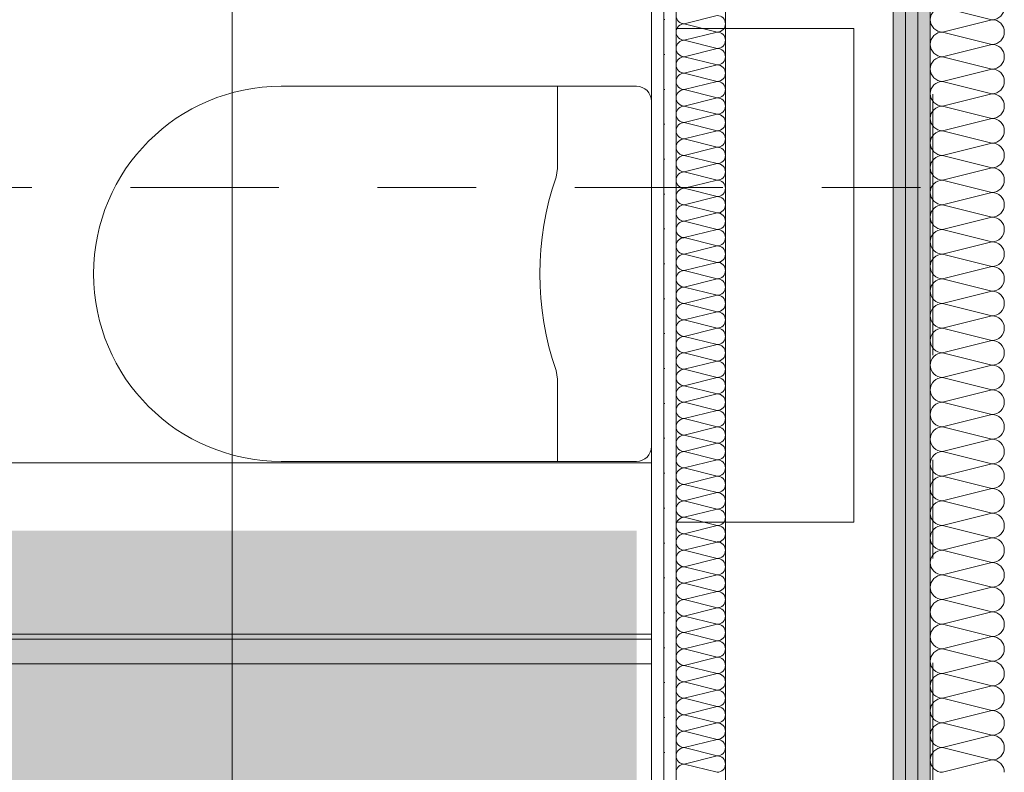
# Model space of a CAD drawing. Header units: metres. Extents: x -3.6 to 84.5, y -11 to 16.8.
# Tile 458 of 656: x 46.4 to 47.4, y 4 to 4.7. Entities that reach past the tile are written whole.
import ezdxf

# ---------------------------------------------------------------- set-up
doc = ezdxf.new("R2010")
doc.units = ezdxf.units.M
doc.header["$MEASUREMENT"] = 0
for name, pattern in [('DASHED', [0.015, 0.007, -0.008]), ('Schnittlinie', [0.3, 0.15, -0.075, 0, -0.075]), ('Strichlinie doppelt', [0.546806, 0.264583, -0.105833, 0.070556, -0.105833])]:
    doc.linetypes.add(name, pattern=pattern)
for name, color, linetype in [('152 - Bemaßung_ Beschriftung.Ausbau', 7, 'Continuous'), ('203 - Marker.Schnitt - Ausbaudetail SA', 7, 'Continuous'), ('451 - Universal.Achsen Raster', 7, 'Continuous'), ('605 - Struktur.Wand Innen', 7, 'Continuous'), ('606 - Struktur.Wand Innen Ausbau', 7, 'Continuous'), ('612 - Struktur.Stahlbau', 7, 'Continuous'), ('802 - HKLSE.Sanitär', 7, 'Continuous'), ('Neubau_650 - Abdeckung.Fußboden Aufbau', 7, 'Continuous'), ('Neubau_702 - Einrichtung.Möbel Sanitär', 7, 'Continuous')]:
    doc.layers.add(name, color=color, linetype=linetype)
doc.styles.add('ERSTELLTER_STIL_2', font='txt')
doc.dimstyles.new('ERSTELLTER_STIL__1', dxfattribs={"dimtxt": 0.1, "dimasz": 0.0532, "dimexe": 0.18, "dimexo": 0.0625, "dimgap": 0, "dimtad": 1, "dimzin": 0, "dimdsep": 46, "dimtxsty": 'ERSTELLTER_STIL_2', "dimblk": 'ARROWHEAD_2', "dimblk1": 'ARROWHEAD_2', "dimblk2": 'ARROWHEAD_2', "dimcen": 0.09, "dimse1": 1, "dimse2": 1, "dimclrd": 7, "dimclre": 7, "dimclrt": 7, "dimazin": 0, "dimtfac": 1, "dimtdec": 4, "dimtmove": 0, "dimatfit": 3, "dimfxl": 1, "dimtolj": 1, "dimtzin": 0, "dimarcsym": 0})
doc.dimstyles.new('ERSTELLTER_STIL__3', dxfattribs={"dimtxt": 0.1, "dimasz": 0.0532, "dimexe": 0.18, "dimexo": 0.0625, "dimgap": 0, "dimtad": 1, "dimtih": 1, "dimtoh": 1, "dimzin": 0, "dimdsep": 46, "dimtxsty": 'ERSTELLTER_STIL_2', "dimblk": 'ARROWHEAD_2', "dimblk1": 'ARROWHEAD_2', "dimblk2": 'ARROWHEAD_2', "dimcen": 0.09, "dimse1": 1, "dimse2": 1, "dimclrd": 7, "dimclre": 7, "dimclrt": 7, "dimazin": 0, "dimtfac": 1, "dimtdec": 4, "dimtmove": 0, "dimatfit": 3, "dimfxl": 1, "dimtolj": 1, "dimtzin": 0, "dimarcsym": 0})
pattern_1 = [(45, (0, 0), (-0.01767767, 0.01767767), [0, -0.025])]

# ---------------------------------------------------------------- blocks, each defined once
blk = doc.blocks.new('*X124')
at = {"layer": '605 - Struktur.Wand Innen', "color": 7, "linetype": 'Continuous', "lineweight": 5}
for p, q in [((47.33999, 4.75), (47.38999, 4.7375)), ((47.33999, 4.725), (47.38999, 4.7375)), ((47.33999, 4.725), (47.38999, 4.7125)), ((47.33999, 4.7), (47.38999, 4.7125)), ((47.33999, 4.7), (47.38999, 4.6875)), ((47.33999, 4.675), (47.38999, 4.6875)), ((47.33999, 4.675), (47.38999, 4.6625)), ((47.33999, 4.65), (47.38999, 4.6625)), ((47.33999, 4.65), (47.38999, 4.6375)), ((47.33999, 4.625), (47.38999, 4.6375)), ((47.33999, 4.625), (47.38999, 4.6125)), ((47.33999, 4.6), (47.38999, 4.6125)), ((47.33999, 4.6), (47.38999, 4.5875)), ((47.33999, 4.575), (47.38999, 4.5875)), ((47.33999, 4.575), (47.38999, 4.5625)), ((47.33999, 4.55), (47.38999, 4.5625)), ((47.33999, 4.55), (47.38999, 4.5375)), ((47.33999, 4.525), (47.38999, 4.5375)), ((47.33999, 4.525), (47.38999, 4.5125)), ((47.33999, 4.5), (47.38999, 4.5125)), ((47.33999, 4.5), (47.38999, 4.4875)), ((47.33999, 4.475), (47.38999, 4.4875)), ((47.33999, 4.475), (47.38999, 4.4625)), ((47.33999, 4.45), (47.38999, 4.4625)), ((47.33999, 4.45), (47.38999, 4.4375)), ((47.33999, 4.425), (47.38999, 4.4375)), ((47.33999, 4.425), (47.38999, 4.4125)), ((47.33999, 4.4), (47.38999, 4.4125)), ((47.33999, 4.4), (47.38999, 4.3875)), ((47.33999, 4.375), (47.38999, 4.3875)), ((47.33999, 4.375), (47.38999, 4.3625)), ((47.33999, 4.35), (47.38999, 4.3625)), ((47.33999, 4.35), (47.38999, 4.3375)), ((47.33999, 4.325), (47.38999, 4.3375)), ((47.33999, 4.325), (47.38999, 4.3125)), ((47.33999, 4.3), (47.38999, 4.3125)), ((47.33999, 4.3), (47.38999, 4.2875)), ((47.33999, 4.275), (47.38999, 4.2875)), ((47.33999, 4.275), (47.38999, 4.2625)), ((47.33999, 4.25), (47.38999, 4.2625)), ((47.33999, 4.25), (47.38999, 4.2375)), ((47.33999, 4.225), (47.38999, 4.2375)), ((47.33999, 4.225), (47.38999, 4.2125)), ((47.33999, 4.2), (47.38999, 4.2125)), ((47.33999, 4.2), (47.38999, 4.1875)), ((47.33999, 4.175), (47.38999, 4.1875)), ((47.33999, 4.175), (47.38999, 4.1625)), ((47.33999, 4.15), (47.38999, 4.1625)), ((47.33999, 4.15), (47.38999, 4.1375)), ((47.33999, 4.125), (47.38999, 4.1375)), ((47.33999, 4.125), (47.38999, 4.1125)), ((47.33999, 4.1), (47.38999, 4.1125)), ((47.33999, 4.1), (47.38999, 4.0875)), ((47.33999, 4.075), (47.38999, 4.0875)), ((47.33999, 4.075), (47.38999, 4.0625)), ((47.33999, 4.05), (47.38999, 4.0625)), ((47.33999, 4.05), (47.38999, 4.0375)), ((47.33999, 4.025), (47.38999, 4.0375)), ((47.33999, 4.025), (47.38999, 4.0125)), ((47.33999, 4), (47.38999, 4.0125)), ((47.33999, 4), (47.38999, 3.9875)), ((47.33999, 3.975), (47.38999, 3.9875))]:
    blk.add_line(p, q, dxfattribs=at)
for centre, start, end in [((47.33999, 4.7375), 90, 180), ((47.38999, 4.75), 270, 0), ((47.33999, 4.7375), 180, 270), ((47.38999, 4.725), 0, 90), ((47.33999, 4.7125), 90, 180), ((47.38999, 4.725), 270, 0), ((47.33999, 4.7125), 180, 270), ((47.38999, 4.7), 0, 90), ((47.33999, 4.6875), 90, 180), ((47.38999, 4.7), 270, 0), ((47.33999, 4.6875), 180, 270), ((47.38999, 4.675), 0, 90), ((47.33999, 4.6625), 90, 180), ((47.38999, 4.675), 270, 0), ((47.33999, 4.6625), 180, 270), ((47.38999, 4.65), 0, 90), ((47.33999, 4.6375), 90, 180), ((47.38999, 4.65), 270, 0), ((47.33999, 4.6375), 180, 270), ((47.38999, 4.625), 0, 90), ((47.33999, 4.6125), 90, 180), ((47.38999, 4.625), 270, 0), ((47.33999, 4.6125), 180, 270), ((47.38999, 4.6), 0, 90), ((47.33999, 4.5875), 90, 180), ((47.38999, 4.6), 270, 0), ((47.33999, 4.5875), 180, 270), ((47.38999, 4.575), 0, 90), ((47.33999, 4.5625), 90, 180), ((47.38999, 4.575), 270, 0), ((47.33999, 4.5625), 180, 270), ((47.38999, 4.55), 0, 90), ((47.33999, 4.5375), 90, 180), ((47.38999, 4.55), 270, 0), ((47.33999, 4.5375), 180, 270), ((47.38999, 4.525), 0, 90), ((47.33999, 4.5125), 90, 180), ((47.38999, 4.525), 270, 0), ((47.33999, 4.5125), 180, 270), ((47.38999, 4.5), 0, 90), ((47.33999, 4.4875), 90, 180), ((47.38999, 4.5), 270, 0), ((47.33999, 4.4875), 180, 270), ((47.38999, 4.475), 0, 90), ((47.33999, 4.4625), 90, 180), ((47.38999, 4.475), 270, 0), ((47.33999, 4.4625), 180, 270), ((47.38999, 4.45), 0, 90), ((47.33999, 4.4375), 90, 180), ((47.38999, 4.45), 270, 0), ((47.33999, 4.4375), 180, 270), ((47.38999, 4.425), 0, 90), ((47.33999, 4.4125), 90, 180), ((47.38999, 4.425), 270, 0), ((47.33999, 4.4125), 180, 270), ((47.38999, 4.4), 0, 90), ((47.33999, 4.3875), 90, 180), ((47.38999, 4.4), 270, 0), ((47.33999, 4.3875), 180, 270), ((47.38999, 4.375), 0, 90), ((47.33999, 4.3625), 90, 180), ((47.38999, 4.375), 270, 0), ((47.33999, 4.3625), 180, 270), ((47.38999, 4.35), 0, 90), ((47.33999, 4.3375), 90, 180), ((47.38999, 4.35), 270, 0), ((47.33999, 4.3375), 180, 270), ((47.38999, 4.325), 0, 90), ((47.33999, 4.3125), 90, 180), ((47.38999, 4.325), 270, 0), ((47.33999, 4.3125), 180, 270), ((47.38999, 4.3), 0, 90), ((47.33999, 4.2875), 90, 180), ((47.38999, 4.3), 270, 0), ((47.33999, 4.2875), 180, 270), ((47.38999, 4.275), 0, 90), ((47.33999, 4.2625), 90, 180), ((47.38999, 4.275), 270, 0), ((47.33999, 4.2625), 180, 270), ((47.38999, 4.25), 0, 90), ((47.33999, 4.2375), 90, 180), ((47.38999, 4.25), 270, 0), ((47.33999, 4.2375), 180, 270), ((47.38999, 4.225), 0, 90), ((47.33999, 4.2125), 90, 180), ((47.38999, 4.225), 270, 0), ((47.33999, 4.2125), 180, 270), ((47.38999, 4.2), 0, 90), ((47.33999, 4.1875), 90, 180), ((47.38999, 4.2), 270, 0), ((47.33999, 4.1875), 180, 270), ((47.38999, 4.175), 0, 90), ((47.33999, 4.1625), 90, 180), ((47.38999, 4.175), 270, 0), ((47.33999, 4.1625), 180, 270), ((47.38999, 4.15), 0, 90), ((47.33999, 4.1375), 90, 180), ((47.38999, 4.15), 270, 0), ((47.33999, 4.1375), 180, 270), ((47.38999, 4.125), 0, 90), ((47.33999, 4.1125), 90, 180), ((47.38999, 4.125), 270, 0), ((47.33999, 4.1125), 180, 270), ((47.38999, 4.1), 0, 90), ((47.33999, 4.0875), 90, 180), ((47.38999, 4.1), 270, 0), ((47.33999, 4.0875), 180, 270), ((47.38999, 4.075), 0, 90), ((47.33999, 4.0625), 90, 180), ((47.38999, 4.075), 270, 0), ((47.33999, 4.0625), 180, 270), ((47.38999, 4.05), 0, 90), ((47.33999, 4.0375), 90, 180), ((47.38999, 4.05), 270, 0), ((47.33999, 4.0375), 180, 270), ((47.38999, 4.025), 0, 90), ((47.33999, 4.0125), 90, 180), ((47.38999, 4.025), 270, 0), ((47.33999, 4.0125), 180, 270), ((47.38999, 4), 0, 90), ((47.33999, 3.9875), 90, 180), ((47.38999, 4), 270, 0), ((47.33999, 3.9875), 180, 270), ((47.38999, 3.975), 0, 90)]:
    blk.add_arc(centre, 0.0125, start, end, dxfattribs=at)
blk = doc.blocks.new('*X139')
at = {"layer": '606 - Struktur.Wand Innen Ausbau', "color": 7, "linetype": 'Continuous', "lineweight": 5}
for p, q in [((47.07832, 4.73333), (47.11166, 4.74167)), ((47.07832, 4.73333), (47.11166, 4.725)), ((47.07832, 4.71667), (47.11166, 4.725)), ((47.07832, 4.71667), (47.11166, 4.70833)), ((47.07832, 4.7), (47.11166, 4.70833)), ((47.07832, 4.7), (47.11166, 4.69167)), ((47.07832, 4.68333), (47.11166, 4.69167)), ((47.07832, 4.68333), (47.11166, 4.675)), ((47.07832, 4.66667), (47.11166, 4.675)), ((47.07832, 4.66667), (47.11166, 4.65833)), ((47.07832, 4.65), (47.11166, 4.65833)), ((47.07832, 4.65), (47.11166, 4.64167)), ((47.07832, 4.63333), (47.11166, 4.64167)), ((47.07832, 4.63333), (47.11166, 4.625)), ((47.07832, 4.61667), (47.11166, 4.625)), ((47.07832, 4.61667), (47.11166, 4.60833)), ((47.07832, 4.6), (47.11166, 4.60833)), ((47.07832, 4.6), (47.11166, 4.59167)), ((47.07832, 4.58333), (47.11166, 4.59167)), ((47.07832, 4.58333), (47.11166, 4.575)), ((47.07832, 4.56667), (47.11166, 4.575)), ((47.07832, 4.56667), (47.11166, 4.55833)), ((47.07832, 4.55), (47.11166, 4.55833)), ((47.07832, 4.55), (47.11166, 4.54167)), ((47.07832, 4.53333), (47.11166, 4.54167)), ((47.07832, 4.53333), (47.11166, 4.525)), ((47.07832, 4.51667), (47.11166, 4.525)), ((47.07832, 4.51667), (47.11166, 4.50833)), ((47.07832, 4.5), (47.11166, 4.50833)), ((47.07832, 4.5), (47.11166, 4.49167)), ((47.07832, 4.48333), (47.11166, 4.49167)), ((47.07832, 4.48333), (47.11166, 4.475)), ((47.07832, 4.46667), (47.11166, 4.475)), ((47.07832, 4.46667), (47.11166, 4.45833)), ((47.07832, 4.45), (47.11166, 4.45833)), ((47.07832, 4.45), (47.11166, 4.44167)), ((47.07832, 4.43333), (47.11166, 4.44167)), ((47.07832, 4.43333), (47.11166, 4.425)), ((47.07832, 4.41667), (47.11166, 4.425)), ((47.07832, 4.41667), (47.11166, 4.40833)), ((47.07832, 4.4), (47.11166, 4.40833)), ((47.07832, 4.4), (47.11166, 4.39167)), ((47.07832, 4.38333), (47.11166, 4.39167)), ((47.07832, 4.38333), (47.11166, 4.375)), ((47.07832, 4.36667), (47.11166, 4.375)), ((47.07832, 4.36667), (47.11166, 4.35833)), ((47.07832, 4.35), (47.11166, 4.35833)), ((47.07832, 4.35), (47.11166, 4.34167)), ((47.07832, 4.33333), (47.11166, 4.34167)), ((47.07832, 4.33333), (47.11166, 4.325)), ((47.07832, 4.31667), (47.11166, 4.325)), ((47.07832, 4.31667), (47.11166, 4.30833)), ((47.07832, 4.3), (47.11166, 4.30833)), ((47.07832, 4.3), (47.11166, 4.29167)), ((47.07832, 4.28333), (47.11166, 4.29167)), ((47.07832, 4.28333), (47.11166, 4.275)), ((47.07832, 4.26667), (47.11166, 4.275)), ((47.07832, 4.26667), (47.11166, 4.25833)), ((47.07832, 4.25), (47.11166, 4.25833)), ((47.07832, 4.25), (47.11166, 4.24167)), ((47.07832, 4.23333), (47.11166, 4.24167)), ((47.07832, 4.23333), (47.11166, 4.225)), ((47.07832, 4.21667), (47.11166, 4.225)), ((47.07832, 4.21667), (47.11166, 4.20833)), ((47.07832, 4.2), (47.11166, 4.20833)), ((47.07832, 4.2), (47.11166, 4.19167)), ((47.07832, 4.18333), (47.11166, 4.19167)), ((47.07832, 4.18333), (47.11166, 4.175)), ((47.07832, 4.16667), (47.11166, 4.175)), ((47.07832, 4.16667), (47.11166, 4.15833)), ((47.07832, 4.15), (47.11166, 4.15833)), ((47.07832, 4.15), (47.11166, 4.14167)), ((47.07832, 4.13333), (47.11166, 4.14167)), ((47.07832, 4.13333), (47.11166, 4.125)), ((47.07832, 4.11667), (47.11166, 4.125)), ((47.07832, 4.11667), (47.11166, 4.10833)), ((47.07832, 4.1), (47.11166, 4.10833)), ((47.07832, 4.1), (47.11166, 4.09167)), ((47.07832, 4.08333), (47.11166, 4.09167)), ((47.07832, 4.08333), (47.11166, 4.075)), ((47.07832, 4.06667), (47.11166, 4.075)), ((47.07832, 4.06667), (47.11166, 4.05833)), ((47.07832, 4.05), (47.11166, 4.05833)), ((47.07832, 4.05), (47.11166, 4.04167)), ((47.07832, 4.03333), (47.11166, 4.04167)), ((47.07832, 4.03333), (47.11166, 4.025)), ((47.07832, 4.01667), (47.11166, 4.025)), ((47.07832, 4.01667), (47.11166, 4.00833)), ((47.07832, 4), (47.11166, 4.00833)), ((47.07832, 4), (47.11166, 3.99167)), ((47.07832, 3.98333), (47.11166, 3.99167)), ((47.07832, 3.98333), (47.11166, 3.975))]:
    blk.add_line(p, q, dxfattribs=at)
for centre, start, end in [((47.07832, 4.74167), 180, 270), ((47.11166, 4.73333), 0, 90), ((47.07832, 4.725), 90, 180), ((47.11166, 4.73333), 270, 0), ((47.07832, 4.725), 180, 270), ((47.11166, 4.71667), 0, 90), ((47.07832, 4.70833), 90, 180), ((47.07832, 4.70833), 180, 270), ((47.11166, 4.71667), 270, 0), ((47.11166, 4.7), 0, 90), ((47.07832, 4.69167), 90, 180), ((47.11166, 4.7), 270, 0), ((47.07832, 4.69167), 180, 270), ((47.11166, 4.68333), 0, 90), ((47.07832, 4.675), 90, 180), ((47.11166, 4.68333), 270, 0), ((47.07832, 4.675), 180, 270), ((47.11166, 4.66667), 0, 90), ((47.07832, 4.65833), 90, 180), ((47.07832, 4.65833), 180, 270), ((47.11166, 4.66667), 270, 0), ((47.11166, 4.65), 0, 90), ((47.07832, 4.64167), 90, 180), ((47.11166, 4.65), 270, 0), ((47.07832, 4.64167), 180, 270), ((47.11166, 4.63333), 0, 90), ((47.07832, 4.625), 90, 180), ((47.11166, 4.63333), 270, 0), ((47.07832, 4.625), 180, 270), ((47.11166, 4.61667), 0, 90), ((47.07832, 4.60833), 90, 180), ((47.07832, 4.60833), 180, 270), ((47.11166, 4.61667), 270, 0), ((47.11166, 4.6), 0, 90), ((47.07832, 4.59167), 90, 180), ((47.11166, 4.6), 270, 0), ((47.07832, 4.59167), 180, 270), ((47.11166, 4.58333), 0, 90), ((47.07832, 4.575), 90, 180), ((47.11166, 4.58333), 270, 0), ((47.07832, 4.575), 180, 270), ((47.11166, 4.56667), 0, 90), ((47.07832, 4.55833), 90, 180), ((47.07832, 4.55833), 180, 270), ((47.11166, 4.56667), 270, 0), ((47.11166, 4.55), 0, 90), ((47.07832, 4.54167), 90, 180), ((47.11166, 4.55), 270, 0), ((47.07832, 4.54167), 180, 270), ((47.11166, 4.53333), 0, 90), ((47.07832, 4.525), 90, 180), ((47.11166, 4.53333), 270, 0), ((47.07832, 4.525), 180, 270), ((47.11166, 4.51667), 0, 90), ((47.07832, 4.50833), 90, 180), ((47.07832, 4.50833), 180, 270), ((47.11166, 4.51667), 270, 0), ((47.11166, 4.5), 0, 90), ((47.07832, 4.49167), 90, 180), ((47.11166, 4.5), 270, 0), ((47.07832, 4.49167), 180, 270), ((47.11166, 4.48333), 0, 90), ((47.07832, 4.475), 90, 180), ((47.11166, 4.48333), 270, 0), ((47.07832, 4.475), 180, 270), ((47.11166, 4.46667), 0, 90), ((47.07832, 4.45833), 90, 180), ((47.07832, 4.45833), 180, 270), ((47.11166, 4.46667), 270, 0), ((47.11166, 4.45), 0, 90), ((47.07832, 4.44167), 90, 180), ((47.11166, 4.45), 270, 0), ((47.07832, 4.44167), 180, 270), ((47.11166, 4.43333), 0, 90), ((47.07832, 4.425), 90, 180), ((47.11166, 4.43333), 270, 0), ((47.07832, 4.425), 180, 270), ((47.11166, 4.41667), 0, 90), ((47.07832, 4.40833), 90, 180), ((47.11166, 4.41667), 270, 0), ((47.07832, 4.40833), 180, 270), ((47.07832, 4.39167), 90, 180), ((47.11166, 4.4), 0, 90), ((47.11166, 4.4), 270, 0), ((47.07832, 4.39167), 180, 270), ((47.11166, 4.38333), 0, 90), ((47.07832, 4.375), 90, 180), ((47.11166, 4.38333), 270, 0), ((47.07832, 4.375), 180, 270), ((47.11166, 4.36667), 0, 90), ((47.07832, 4.35833), 90, 180), ((47.11166, 4.36667), 270, 0), ((47.07832, 4.35833), 180, 270), ((47.07832, 4.34167), 90, 180), ((47.11166, 4.35), 0, 90), ((47.11166, 4.35), 270, 0), ((47.07832, 4.34167), 180, 270), ((47.11166, 4.33333), 0, 90), ((47.07832, 4.325), 90, 180), ((47.11166, 4.33333), 270, 0), ((47.07832, 4.325), 180, 270), ((47.11166, 4.31667), 0, 90), ((47.07832, 4.30833), 90, 180), ((47.11166, 4.31667), 270, 0), ((47.07832, 4.30833), 180, 270), ((47.07832, 4.29167), 90, 180), ((47.11166, 4.3), 0, 90), ((47.11166, 4.3), 270, 0), ((47.07832, 4.29167), 180, 270), ((47.11166, 4.28333), 0, 90), ((47.07832, 4.275), 90, 180), ((47.11166, 4.28333), 270, 0), ((47.07832, 4.275), 180, 270), ((47.11166, 4.26667), 0, 90), ((47.07832, 4.25833), 90, 180), ((47.11166, 4.26667), 270, 0), ((47.07832, 4.25833), 180, 270), ((47.07832, 4.24167), 90, 180), ((47.11166, 4.25), 0, 90), ((47.11166, 4.25), 270, 0), ((47.07832, 4.24167), 180, 270), ((47.11166, 4.23333), 0, 90), ((47.07832, 4.225), 90, 180), ((47.11166, 4.23333), 270, 0), ((47.07832, 4.225), 180, 270), ((47.11166, 4.21667), 0, 90), ((47.07832, 4.20833), 90, 180), ((47.11166, 4.21667), 270, 0), ((47.07832, 4.20833), 180, 270), ((47.07832, 4.19167), 90, 180), ((47.11166, 4.2), 0, 90), ((47.11166, 4.2), 270, 0), ((47.07832, 4.19167), 180, 270), ((47.11166, 4.18333), 0, 90), ((47.07832, 4.175), 90, 180), ((47.11166, 4.18333), 270, 0), ((47.07832, 4.175), 180, 270), ((47.11166, 4.16667), 0, 90), ((47.07832, 4.15833), 90, 180), ((47.11166, 4.16667), 270, 0), ((47.07832, 4.15833), 180, 270), ((47.07832, 4.14167), 90, 180), ((47.11166, 4.15), 0, 90), ((47.11166, 4.15), 270, 0), ((47.07832, 4.14167), 180, 270), ((47.11166, 4.13333), 0, 90), ((47.07832, 4.125), 90, 180), ((47.11166, 4.13333), 270, 0), ((47.07832, 4.125), 180, 270), ((47.11166, 4.11667), 0, 90), ((47.07832, 4.10833), 90, 180), ((47.11166, 4.11667), 270, 0), ((47.07832, 4.10833), 180, 270), ((47.07832, 4.09167), 90, 180), ((47.11166, 4.1), 0, 90), ((47.11166, 4.1), 270, 0), ((47.07832, 4.09167), 180, 270), ((47.11166, 4.08333), 0, 90), ((47.07832, 4.075), 90, 180), ((47.11166, 4.08333), 270, 0), ((47.07832, 4.075), 180, 270), ((47.11166, 4.06667), 0, 90), ((47.07832, 4.05833), 90, 180), ((47.11166, 4.06667), 270, 0), ((47.07832, 4.05833), 180, 270), ((47.07832, 4.04167), 90, 180), ((47.11166, 4.05), 0, 90), ((47.11166, 4.05), 270, 0), ((47.07832, 4.04167), 180, 270), ((47.11166, 4.03333), 0, 90), ((47.07832, 4.025), 90, 180), ((47.11166, 4.03333), 270, 0), ((47.07832, 4.025), 180, 270), ((47.11166, 4.01667), 0, 90), ((47.07832, 4.00833), 90, 180), ((47.11166, 4.01667), 270, 0), ((47.07832, 4.00833), 180, 270), ((47.07832, 3.99167), 90, 180), ((47.11166, 4), 0, 90), ((47.11166, 4), 270, 0), ((47.07832, 3.99167), 180, 270), ((47.11166, 3.98333), 0, 90), ((47.07832, 3.975), 90, 180), ((47.11166, 3.98333), 270, 0)]:
    blk.add_arc(centre, 0.00833, start, end, dxfattribs=at)
blk = doc.blocks.new('*D210')
at = {"layer": '152 - Bemaßung_ Beschriftung.Ausbau', "color": 7, "linetype": 'Continuous', "lineweight": 5}
for p, q in [((47.79868, 4.12021), (47.86868, 4.07979)), ((47.86868, 4.06479), (47.79868, 4.10521)), ((47.88618, 4.085), (47.78118, 4.085)), ((47.83368, 3.635), (47.83368, 4.085)), ((47.79868, 3.65521), (47.86868, 3.61479)), ((47.88618, 3.635), (47.78118, 3.635))]:
    blk.add_line(p, q, dxfattribs=at)
at = {"layer": '152 - Bemaßung_ Beschriftung.Ausbau', "color": 7, "lineweight": 5, "char_height": 0.1, "attachment_point": 7, "rotation": 90, "style": 'ERSTELLTER_STIL_2'}
for s, insert in [('\\A1;{\\pql;\\fArial|b0|i0|c0|p38;1\\fArial|b0|i0|c0|p38;\\A1{\\H.66x;\\S5^  ;}}', (47.81476, 3.9388)), ('\\A1;{\\pql;\\fArial|b0|i0|c0|p38;45}', (47.81368, 3.72113))]:
    blk.add_mtext(s, dxfattribs=dict(at, insert=insert))
blk = doc.blocks.new('ARROWHEAD_2')
at = {"color": 0, "linetype": 'Continuous', "lineweight": 0}
for p, q in [((-0.378, -0.655), (0.378, 0.655)), ((0, 0), (-1, 0))]:
    blk.add_line(p, q, dxfattribs=at)
blk = doc.blocks.new('*D211')
at = {"layer": '152 - Bemaßung_ Beschriftung.Ausbau', "color": 7, "linetype": 'Continuous', "lineweight": 5}
for p, q in [((47.79868, 4.12021), (47.86868, 4.07979)), ((47.88618, 4.1), (47.78118, 4.1)), ((47.86868, 4.06479), (47.79868, 4.10521)), ((47.83368, 4.085), (47.83368, 4.1)), ((47.88618, 4.085), (47.78118, 4.085))]:
    blk.add_line(p, q, dxfattribs=at)
blk = doc.blocks.new('*D212')
at = {"layer": '152 - Bemaßung_ Beschriftung.Ausbau', "color": 7, "linetype": 'Continuous', "lineweight": 5}
for p, q in [((47.79868, 4.50024), (47.86868, 4.45982)), ((47.88618, 4.48003), (47.78118, 4.48003)), ((47.83368, 4.1), (47.83368, 4.48003)), ((47.79868, 4.12021), (47.86868, 4.07979)), ((47.88618, 4.1), (47.78118, 4.1)), ((47.86868, 4.06479), (47.79868, 4.10521))]:
    blk.add_line(p, q, dxfattribs=at)
at = {"layer": '152 - Bemaßung_ Beschriftung.Ausbau', "color": 7, "lineweight": 5, "insert": (47.81368, 4.21413), "char_height": 0.1, "attachment_point": 7, "rotation": 90, "style": 'ERSTELLTER_STIL_2'}
blk.add_mtext('\\A1;{\\pql;\\fArial|b0|i0|c0|p38;38}', dxfattribs=at)
blk = doc.blocks.new('*D213')
at = {"layer": '152 - Bemaßung_ Beschriftung.Ausbau', "color": 7, "linetype": 'Continuous', "lineweight": 5}
for p, q in [((47.83368, 4.89), (47.83368, 4.92423)), ((47.86868, 4.86979), (47.79868, 4.91021)), ((47.88618, 4.89), (47.78118, 4.89)), ((47.83368, 4.48003), (47.83368, 4.89)), ((47.79868, 4.50024), (47.86868, 4.45982)), ((47.88618, 4.48003), (47.78118, 4.48003))]:
    blk.add_line(p, q, dxfattribs=at)
at = {"layer": '152 - Bemaßung_ Beschriftung.Ausbau', "color": 7, "lineweight": 5, "insert": (47.81368, 4.60913), "char_height": 0.1, "attachment_point": 7, "rotation": 90, "style": 'ERSTELLTER_STIL_2'}
blk.add_mtext('\\A1;{\\pql;\\fArial|b0|i0|c0|p38;41}', dxfattribs=at)
blk = doc.blocks.new('*D297')
at = {"layer": '152 - Bemaßung_ Beschriftung.Ausbau', "color": 7, "linetype": 'Continuous', "lineweight": 5}
for p, q in [((47.43999, -9.1375), (47.43999, -9.0325)), ((47.4602, -9.05), (47.41978, -9.12)), ((62.05523, -9.05), (62.01482, -9.12)), ((47.28999, -9.085), (47.43999, -9.085)), ((47.43999, -9.085), (62.03503, -9.085))]:
    blk.add_line(p, q, dxfattribs=at)
at = {"layer": '152 - Bemaßung_ Beschriftung.Ausbau', "color": 7, "lineweight": 5, "insert": (54.54149, -9.08441), "char_height": 0.1, "attachment_point": 7, "style": 'ERSTELLTER_STIL_2'}
blk.add_mtext('\\A1;{\\pql;\\fArial|b0|i0|c0|p38;14,59\\fArial|b0|i0|c0|p38;\\A1{\\H.66x;\\S5^  ;}}', dxfattribs=at)
blk = doc.blocks.new('*D644')
at = {"layer": '152 - Bemaßung_ Beschriftung.Ausbau', "color": 7, "linetype": 'Continuous', "lineweight": 5}
for p, q in [((-0.165, -10.6375), (-0.165, -10.5325)), ((62.42503, -10.6375), (62.42503, -10.5325)), ((-0.14479, -10.55), (-0.18521, -10.62)), ((62.40482, -10.62), (62.44523, -10.55)), ((-0.19923, -10.585), (-0.165, -10.585)), ((-0.165, -10.585), (62.42503, -10.585)), ((62.42503, -10.585), (62.45926, -10.585))]:
    blk.add_line(p, q, dxfattribs=at)
at = {"layer": '152 - Bemaßung_ Beschriftung.Ausbau', "color": 7, "lineweight": 5, "insert": (30.95904, -10.565), "char_height": 0.1, "attachment_point": 7, "style": 'ERSTELLTER_STIL_2'}
blk.add_mtext('\\A1;{\\pql;\\fArial|b0|i0|c0|p38;62,59}', dxfattribs=at)

msp = doc.modelspace()

# ---------------------------------------------------------------- hatches: boundary and pattern name
at = {"layer": '605 - Struktur.Wand Innen', "linetype": 'Continuous', "lineweight": 0, "true_color": 0x000000}
h = msp.add_hatch(dxfattribs=at)
h.set_pattern_fill('Gips_0001', color=18, style=0, pattern_type=2)
h.set_pattern_definition(pattern_1)
h.paths.add_polyline_path([(47.28999, 1.97998), (47.30249, 1.97998), (47.30249, 5.18998), (47.28999, 5.18998)])
h = msp.add_hatch(dxfattribs=at)
h.set_pattern_fill('Gips_0001', color=18, style=0, pattern_type=2)
h.set_pattern_definition(pattern_1)
h.paths.add_polyline_path([(47.30249, 5.18998), (47.30249, 1.97998), (47.31499, 1.97998), (47.31499, 5.18998)])
h = msp.add_hatch(dxfattribs=at)
h.set_pattern_fill('Gips_0001', color=18, style=0, pattern_type=2)
h.set_pattern_definition(pattern_1)
h.paths.add_polyline_path([(47.31499, 5.18998), (47.31499, 1.97998), (47.32749, 1.97998), (47.32749, 5.18998)])
at = {"layer": '606 - Struktur.Wand Innen Ausbau', "linetype": 'Continuous', "lineweight": 0, "true_color": 0x000000}
h = msp.add_hatch(dxfattribs=at)
h.set_pattern_fill('Gips_0001', color=18, style=0, pattern_type=2)
h.set_pattern_definition(pattern_1)
h.paths.add_polyline_path([(47.05749, 4.9025), (47.05749, 3.235), (47.06999, 3.235), (47.06999, 4.9025)])
h = msp.add_hatch(dxfattribs=at)
h.set_pattern_fill('Gips_0001', color=18, style=0, pattern_type=2)
h.set_pattern_definition(pattern_1)
h.paths.add_polyline_path([(47.04499, 4.89), (47.04499, 3.235), (47.05749, 3.235), (47.05749, 4.89)])
at = {"layer": '612 - Struktur.Stahlbau', "linetype": 'Continuous', "lineweight": 0, "true_color": 0x006a00}
msp.add_hatch(color=96, dxfattribs=at).paths.add_polyline_path([(40.19933, 4.21998), (47.03, 4.21998), (47.03, 3.71998), (40.19933, 3.71998)])
at = {"layer": 'Neubau_650 - Abdeckung.Fußboden Aufbau', "linetype": 'Continuous', "lineweight": 13, "true_color": 0xafafaf}
h = msp.add_hatch(dxfattribs=at)
h.set_pattern_fill('Raster_60x60_Fuge_2mm_0001', color=253, style=0, pattern_type=2)
h.set_pattern_definition([(360, (44.814, 4.89), (4e-09, 0.602), []), (90, (44.814, 4.89), (-0.602, 4e-09), [])])
h.paths.add_polyline_path([(45.42019, 5.76), (44.38999, 5.76), (44.38999, 3.235), (47.04499, 3.235), (47.04499, 4.89), (46.61999, 4.89), (46.61999, 5.18998), (45.42019, 5.18998)])
at = {"layer": 'Neubau_702 - Einrichtung.Möbel Sanitär', "linetype": 'Continuous', "lineweight": 0, "true_color": 0x000000}
h = msp.add_hatch(dxfattribs=at)
h.set_pattern_fill('Holz__Sperrholz_1_0001', color=18, style=0, pattern_type=2)
h.set_pattern_definition([(0, (0, 0), (0, 0.030000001), [])])
h.paths.add_polyline_path([(47.04499, 4.115), (45.545, 4.115), (45.545, 4.085), (47.04499, 4.085)])

# ---------------------------------------------------------------- linework, layer by layer
at = {"layer": '203 - Marker.Schnitt - Ausbaudetail SA', "color": 7, "linetype": 'Schnittlinie', "lineweight": 13}
msp.add_line((47.56749, 4.56746), (39.69249, 4.56746), dxfattribs=at)
at = {"layer": '451 - Universal.Achsen Raster', "color": 160, "linetype": 'Strichlinie doppelt', "lineweight": 9, "true_color": 0x3232ff}
msp.add_line((47.32999, -10.585), (47.32999, 16.355), dxfattribs=at)
at = {"layer": '605 - Struktur.Wand Innen', "color": 7, "linetype": 'Continuous', "lineweight": 5}
for p, q in [((47.30249, 5.18998), (47.30249, 1.97998)), ((47.31499, 5.18998), (47.31499, 1.97998)), ((47.32749, 5.18998), (47.32749, 1.97998))]:
    msp.add_line(p, q, dxfattribs=at)
at = {"layer": '605 - Struktur.Wand Innen', "color": 7, "linetype": 'Continuous', "lineweight": 5, "flags": 128}
msp.add_lwpolyline([(47.28999, 5.18998), (47.28999, 3.235)], dxfattribs=at)
at = {"layer": '606 - Struktur.Wand Innen Ausbau', "color": 7, "linetype": 'Continuous', "lineweight": 5}
for p, q in [((47.05749, 4.9025), (47.05749, 3.235)), ((47.06999, 4.9025), (47.06999, 3.235))]:
    msp.add_line(p, q, dxfattribs=at)
at = {"layer": '606 - Struktur.Wand Innen Ausbau', "color": 7, "linetype": 'Continuous', "lineweight": 5, "flags": 128}
for points in [[(47.11999, 3.235), (47.11999, 4.915)], [(47.04499, 4.89), (47.04499, 3.235)]]:
    msp.add_lwpolyline(points, dxfattribs=at)
at = {"layer": '802 - HKLSE.Sanitär', "color": 7, "linetype": 'Continuous', "lineweight": 9}
for p, q in [((47.06999, 4.72843), (47.06999, 4.22843)), ((47.24999, 4.72843), (47.06999, 4.72843)), ((47.24999, 4.72843), (47.24999, 4.22843)), ((47.24999, 4.22843), (47.06999, 4.22843))]:
    msp.add_line(p, q, dxfattribs=at)
at = {"layer": '802 - HKLSE.Sanitär', "color": 7, "linetype": 'DASHED', "lineweight": 9, "flags": 128}
for points in [[(47.06999, 4.72843), (47.24999, 4.72843)], [(47.06999, 4.22843), (47.06999, 4.72843)], [(47.24999, 4.72843), (47.24999, 4.22843)], [(47.24999, 4.22843), (47.06999, 4.22843)]]:
    msp.add_lwpolyline(points, dxfattribs=at)
at = {"layer": 'Neubau_650 - Abdeckung.Fußboden Aufbau', "color": 1, "linetype": 'Continuous', "lineweight": 13, "flags": 128}
msp.add_lwpolyline([(44.38999, 3.235), (47.04499, 3.235), (47.04499, 4.89), (46.61999, 4.89), (46.61999, 5.18998), (45.42019, 5.18998), (45.42019, 5.76)], dxfattribs=at)
at = {"layer": 'Neubau_702 - Einrichtung.Möbel Sanitär', "color": 1, "linetype": 'Continuous', "lineweight": 9}
for p, q in [((46.94996, 4.67003), (46.94996, 4.58663)), ((46.94996, 4.58663), (46.94849, 4.57784)), ((46.94996, 4.37342), (46.94849, 4.38222)), ((46.94996, 4.29003), (46.94996, 4.37342))]:
    msp.add_line(p, q, dxfattribs=at)
at = {"layer": 'Neubau_702 - Einrichtung.Möbel Sanitär', "color": 1, "linetype": 'Continuous', "lineweight": 9, "flags": 128}
msp.add_lwpolyline([(46.94996, 4.67003), (46.66999, 4.67003, 1), (46.66999, 4.29003), (46.94996, 4.29003), (47.02999, 4.29003, 0.414214), (47.04499, 4.30503), (47.04499, 4.65503, 0.414214), (47.02999, 4.67003)], format="xyb", close=True, dxfattribs=at)
at = {"layer": 'Neubau_702 - Einrichtung.Möbel Sanitär', "color": 1, "linetype": 'Continuous', "lineweight": 18, "flags": 128}
for points in [[(47.04499, 4.115), (45.545, 4.115)], [(47.04499, 4.085), (47.04499, 4.115)], [(45.545, 4.085), (47.04499, 4.085)]]:
    msp.add_lwpolyline(points, dxfattribs=at)
at = {"layer": 'Neubau_702 - Einrichtung.Möbel Sanitär', "color": 1, "linetype": 'Continuous', "lineweight": 9}
msp.add_arc((47.22965, 4.48003), 0.29768, 160.81765, 199.18235, dxfattribs=at)

# ---------------------------------------------------------------- block references
at = {"layer": '605 - Struktur.Wand Innen', "color": 7, "lineweight": 18}
msp.add_blockref('*X124', (0, 0), dxfattribs=at)
at = {"layer": '606 - Struktur.Wand Innen Ausbau', "color": 7, "lineweight": 18}
msp.add_blockref('*X139', (0, 0), dxfattribs=at)

# ---------------------------------------------------------------- dimensions: what is measured, and where the dimension line sits
at = {"layer": '152 - Bemaßung_ Beschriftung.Ausbau', "color": 7, "linetype": 'Continuous', "lineweight": 5}
for base, p1, p2, picture, middle in [((62.03503, -9.085), (47.43999, 2.93566), (62.03503, 5.5375), '*D297', (54.84455, -9.015)), ((62.42503, -10.585), (-0.165, -0.145), (62.42503, 5.1), '*D644', (31.12704, -10.515))]:
    dim = msp.add_linear_dim(base=base, p1=p1, p2=p2, dimstyle='ERSTELLTER_STIL__3', dxfattribs=at)
    dim.commit()
    dim.dimension.update_dxf_attribs({"geometry": picture, "text_midpoint": middle, "dimtype": 160})
for base, p1, p2, picture, middle in [((47.83368, 4.89), (46.47999, 4.48003), (47.04499, 4.89), '*D213', (47.76368, 4.68536)), ((47.83368, 4.48003), (47.04499, 4.1), (46.47999, 4.48003), '*D212', (47.76368, 4.29036)), ((47.83368, 4.085), (46.47999, 3.635), (47.04499, 4.085), '*D210', (47.76368, 3.79736)), ((47.8336768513, 4.1000001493), (47.0449889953, 4.0850001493), (47.0449889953, 4.1000001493), '*D211', (47.763676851, 4.1119761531))]:
    dim = msp.add_linear_dim(base=base, p1=p1, p2=p2, angle=90, dimstyle='ERSTELLTER_STIL__1', dxfattribs=at)
    dim.commit()
    dim.dimension.update_dxf_attribs({"geometry": picture, "text_midpoint": middle, "dimtype": 160, "text_rotation": 90})

doc.saveas('drawing.dxf')
